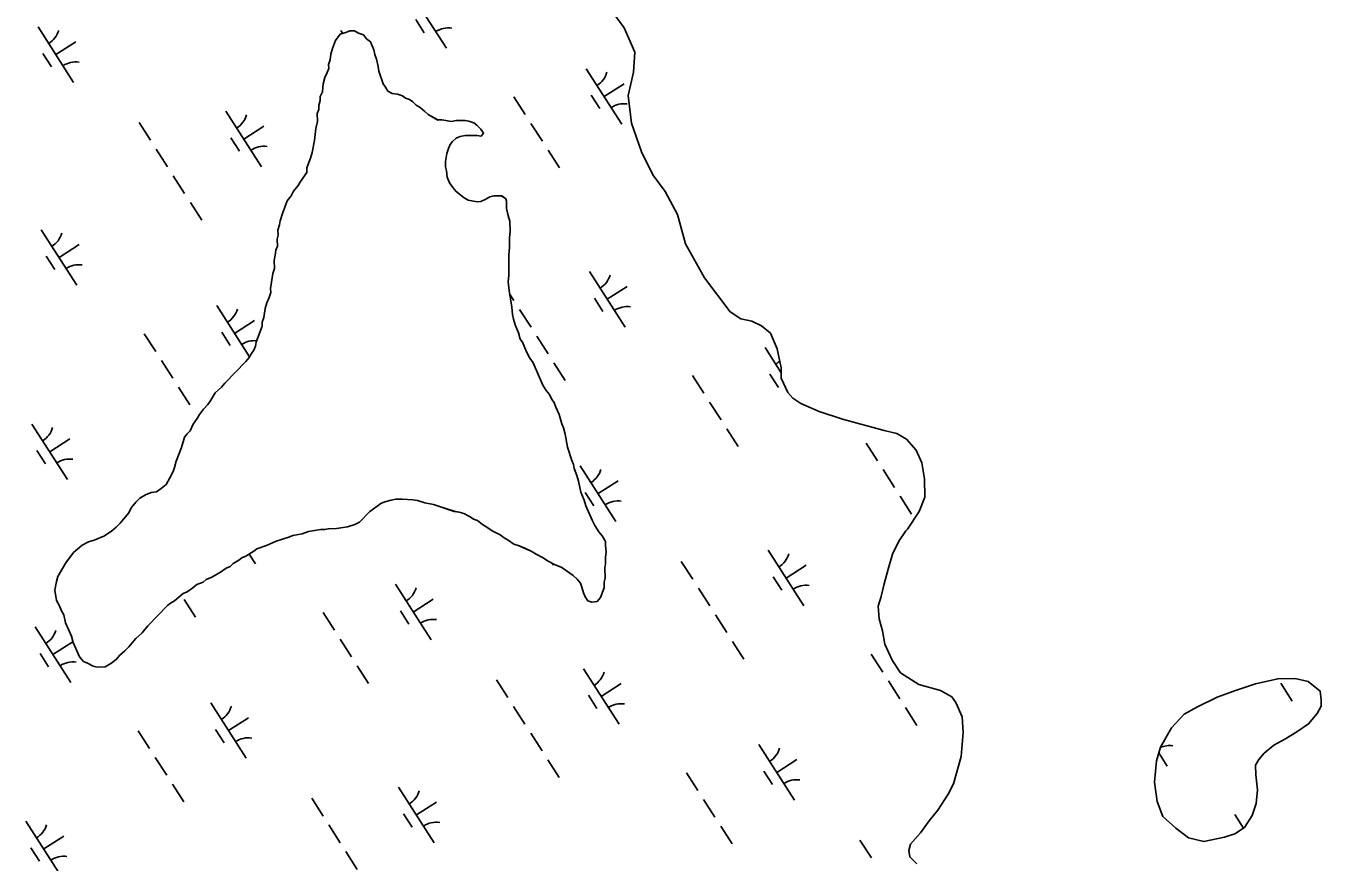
# Model space of a CAD drawing. Extents: x 3962991 to 3983549, y 181631 to 204078.
# Drawn here: x 3975201 to 3976182, y 193687 to 194321 of the extents above; entities that cross this region are included whole.
import ezdxf

# ---------------------------------------------------------------- set-up
doc = ezdxf.new("R2010")
doc.units = 0
doc.layers.add('V-TOPO-SHOR', color=7, linetype='Continuous')
doc.layers.add('V-WETL-SWMP', color=7, linetype='Continuous')

msp = doc.modelspace()

# ---------------------------------------------------------------- linework, layer by layer
at = {"layer": 'V-TOPO-SHOR'}
for points in [[(3975522.13, 194231.26), (3975523.92, 194233.7), (3975526.91, 194236.15), (3975529.92, 194237.39), (3975533.54, 194238.04), (3975542.6, 194238.14), (3975545.63, 194237.58), (3975547.41, 194240.01), (3975545.56, 194243.01), (3975542.51, 194246), (3975540.07, 194247.79), (3975536.43, 194248.95), (3975533.4, 194249.52), (3975526.75, 194249.44), (3975523.13, 194248.8), (3975515.87, 194249.92), (3975512.85, 194249.88), (3975505.54, 194254.03), (3975503.1, 194256.42), (3975499.44, 194259.4), (3975496.4, 194261.18), (3975493.95, 194263.57), (3975491.51, 194265.35), (3975488.48, 194266.52), (3975486.04, 194268.31), (3975482.4, 194269.48), (3975478.16, 194270.03), (3975475.12, 194271.81), (3975473.27, 194274.81), (3975471.43, 194277.21), (3975468.29, 194286.84), (3975467.65, 194290.46), (3975466.38, 194295.88), (3975465.12, 194299.49), (3975464.48, 194303.11), (3975461.99, 194309.13), (3975458.94, 194311.51), (3975456.49, 194314.51), (3975452.85, 194315.67), (3975449.8, 194317.45), (3975446.18, 194317.41), (3975443.17, 194316.16), (3975438.95, 194314.9), (3975435.39, 194310.03), (3975433.04, 194303.96), (3975431.88, 194299.71), (3975431.32, 194295.48), (3975430.16, 194291.84), (3975430.19, 194288.81), (3975429.02, 194285.78), (3975427.25, 194282.13), (3975426.1, 194277.28), (3975425.56, 194271.23), (3975423.79, 194267.58), (3975423.83, 194264.56), (3975422.66, 194260.92), (3975422.7, 194257.9), (3975421.52, 194254.86), (3975421.59, 194248.82), (3975420.45, 194243.37), (3975419.35, 194234.29), (3975417.64, 194225.2), (3975416.48, 194220.96), (3975413.54, 194213.67), (3975413.58, 194210.05), (3975408.83, 194203.34), (3975407.05, 194200.3), (3975403.47, 194196.03), (3975401.7, 194192.38), (3975398.72, 194188.72), (3975395.21, 194179.01), (3975393.46, 194173.55), (3975392.89, 194170.52), (3975391.73, 194166.27), (3975391.77, 194162.65), (3975391.2, 194159.62), (3975391.27, 194154.18), (3975390.09, 194151.14), (3975389.53, 194147.51), (3975388.98, 194143.28), (3975389.05, 194137.23), (3975387.88, 194133.59), (3975386.75, 194126.93), (3975386.2, 194122.09), (3975386.23, 194119.07), (3975385.07, 194115.43), (3975383.31, 194111.18), (3975382.15, 194106.93), (3975381.01, 194100.27), (3975379.85, 194096.63), (3975379.88, 194093.61), (3975376.95, 194086.32), (3975375.19, 194081.46), (3975374.62, 194078.44), (3975373.45, 194075.4), (3975371.66, 194072.96), (3975369.89, 194069.92), (3975367.5, 194066.87), (3975351.38, 194050.36), (3975348.99, 194047.31), (3975344.21, 194043.02)], [(3975532.64, 193951.54), (3975537.5, 193949.18), (3975539.94, 193947.39), (3975542.98, 193946.22), (3975546.64, 193943.24), (3975550.9, 193940.87), (3975553.95, 193938.49), (3975560.03, 193935.54), (3975563.08, 193933.15), (3975566.12, 193931.38), (3975570.39, 193928.41), (3975574.63, 193927.24), (3975578.27, 193925.48), (3975583.74, 193923.12), (3975587.4, 193920.74), (3975592.26, 193918.39), (3975596.52, 193915.41), (3975601.39, 193913.05), (3975606.85, 193910.7), (3975615.39, 193904.75), (3975618.44, 193901.77), (3975620.9, 193898.77), (3975622.14, 193895.77), (3975623.4, 193891.55), (3975624.64, 193888.54), (3975626.49, 193885.54), (3975629.52, 193884.37), (3975633.75, 193885.02), (3975636.13, 193888.07), (3975639.07, 193895.36), (3975639.02, 193899.59), (3975639.59, 193902.62), (3975639.5, 193910.47), (3975640.07, 193913.5), (3975640.01, 193918.34), (3975640.56, 193922.57), (3975639.9, 193927.4), (3975639.87, 193930.42), (3975637.4, 193934.62), (3975634.95, 193937.62), (3975631.87, 193942.42), (3975630.02, 193946.02), (3975625.05, 193957.45), (3975623.79, 193961.67), (3975621.3, 193967.68), (3975619.39, 193976.12), (3975618.13, 193980.34), (3975616.26, 193985.75), (3975615.62, 193988.77), (3975614.37, 193991.78), (3975611.23, 194002.02), (3975609.31, 194011.66), (3975608.04, 194016.48), (3975606.8, 194019.49), (3975604.9, 194026.72), (3975602.42, 194032.13), (3975601.17, 194035.74), (3975599.33, 194038.14), (3975597.47, 194041.74), (3975595.02, 194044.74), (3975592.55, 194048.94), (3975585.1, 194065.78), (3975582.64, 194069.38), (3975580.17, 194074.18), (3975577.06, 194081.4), (3975575.22, 194083.8), (3975573.96, 194088.61), (3975571.47, 194094.63), (3975570.21, 194098.85), (3975569.56, 194102.46), (3975568.9, 194107.9), (3975566.94, 194120.57), (3975566.26, 194127.21), (3975566.8, 194132.05), (3975566.62, 194147.76), (3975567.16, 194153.21), (3975567.08, 194160.46), (3975567.63, 194165.3), (3975567.53, 194173.16), (3975566.27, 194177.38), (3975565, 194182.8), (3975564.94, 194188.24), (3975564.31, 194190.04), (3975561.27, 194192.43), (3975555.22, 194192.36), (3975552.21, 194191.71), (3975549.21, 194189.87), (3975545.6, 194188.01), (3975542.58, 194187.98), (3975535.92, 194189.11), (3975532.88, 194190.89), (3975526.77, 194195.65), (3975524.32, 194198.64), (3975521.86, 194202.24), (3975520, 194206.45), (3975519.34, 194211.28), (3975518.7, 194214.29), (3975518.65, 194218.52), (3975519.79, 194224.58), (3975520.96, 194228.22), (3975522.13, 194231.26)], [(3975344.21, 194043.02), (3975340.05, 194036.33), (3975338.27, 194033.89), (3975335.28, 194030.83), (3975332.31, 194026.57), (3975330.53, 194023.52), (3975327.56, 194019.26), (3975325.2, 194014.39), (3975322.81, 194011.95), (3975321.03, 194009.51), (3975318.7, 194001.63), (3975314.59, 193991.31), (3975313.44, 193986.46), (3975312.27, 193983.42), (3975309.9, 193978.56), (3975306.94, 193973.69), (3975303.35, 193970.62), (3975299.75, 193968.17), (3975295.53, 193967.51), (3975291.32, 193965.65), (3975287.12, 193963.18), (3975284.13, 193960.12), (3975280.55, 193955.85), (3975278.78, 193952.21), (3975274.61, 193947.32), (3975272.22, 193944.27), (3975269.24, 193941.22), (3975265.65, 193938.15), (3975259.65, 193934.46), (3975252.43, 193931.35), (3975248.21, 193930.09), (3975243.41, 193927.62), (3975236.82, 193922.1), (3975230.87, 193914.17), (3975224.95, 193903.83), (3975223.78, 193900.19), (3975222.65, 193893.53), (3975223.95, 193885.69), (3975225.8, 193882.08), (3975227.67, 193877.87), (3975229.52, 193874.87), (3975230.79, 193868.84), (3975235.15, 193858.62), (3975236.41, 193853.8), (3975241.37, 193842.98), (3975244.44, 193839.39), (3975247.47, 193838.21), (3975251.73, 193835.84), (3975254.76, 193835.27), (3975260.8, 193835.35), (3975265, 193837.81), (3975269.2, 193840.88), (3975271.58, 193843.93), (3975275.77, 193847.61), (3975278.75, 193850.66), (3975281.14, 193853.71), (3975284.12, 193856.77), (3975288.91, 193861.06), (3975293.08, 193866.55), (3975308.01, 193881.83), (3975310.4, 193883.67), (3975313.41, 193885.52), (3975319.99, 193891.04), (3975323, 193892.28), (3975327.19, 193895.35), (3975330.19, 193897.8), (3975335, 193899.67), (3975337.4, 193901.51), (3975341.6, 193903.38), (3975344.6, 193905.22), (3975348.21, 193907.08), (3975352.41, 193910.15), (3975355.41, 193911.39), (3975357.8, 193913.84), (3975362, 193916.31), (3975364.4, 193918.15), (3975367.41, 193919.39), (3975373.41, 193923.09), (3975375.8, 193924.93), (3975383.03, 193927.43), (3975390.25, 193930.54), (3975399.88, 193933.67), (3975402.89, 193934.91), (3975410.12, 193936.21), (3975414.94, 193938.08), (3975423.99, 193939.39), (3975427.01, 193939.43), (3975430.02, 193940.07), (3975436.07, 193940.14), (3975444.51, 193941.44), (3975449.93, 193943.32), (3975453.54, 193945.18), (3975461.3, 193953.12), (3975469.69, 193959.27), (3975472.7, 193960.51), (3975477.52, 193961.77), (3975481.14, 193962.42), (3975485.97, 193962.48), (3975493.84, 193961.96), (3975497.47, 193961.4), (3975502.93, 193959.65)], [(3975502.93, 193959.65), (3975509.59, 193958.52), (3975512.63, 193957.35), (3975525.37, 193953.26), (3975529, 193952.7), (3975532.64, 193951.54)]]:
    msp.add_lwpolyline(points, dxfattribs=at)
at = {"layer": 'V-WETL-SWMP'}
for p, q in [((3975492.38, 194346.3), (3975519.36, 194304.21)), ((3975209.9, 194320.48), (3975236.88, 194278.38)), ((3975439.45, 194317.62), (3975440.83, 194315.47)), ((3975496.14, 194326.14), (3975502.61, 194316.04)), ((3975223.39, 194299.43), (3975238.54, 194309.14)), ((3975213.66, 194300.32), (3975220.13, 194290.21)), ((3975625.4, 194288.76), (3975652.39, 194246.66)), ((3975638.9, 194267.71), (3975654.05, 194277.42)), ((3975629.16, 194268.6), (3975635.64, 194258.49)), ((3975570.5, 194267.46), (3975579.13, 194253.99)), ((3975286.47, 194248.05), (3975295.1, 194234.58)), ((3975352.35, 194256.52), (3975379.33, 194214.43)), ((3975365.84, 194235.48), (3975380.99, 194245.19)), ((3975583.45, 194247.26), (3975592.09, 194233.79)), ((3975356.11, 194236.37), (3975362.58, 194226.26)), ((3975299.42, 194227.85), (3975308.05, 194214.38)), ((3975596.4, 194227.05), (3975605.04, 194213.58)), ((3975312.37, 194207.64), (3975321.01, 194194.17)), ((3975325.33, 194187.44), (3975333.96, 194173.97)), ((3975212.32, 194166.75), (3975239.3, 194124.66)), ((3975225.81, 194145.71), (3975240.96, 194155.42)), ((3975216.07, 194146.59), (3975222.55, 194136.49)), ((3975627.82, 194135.03), (3975654.81, 194092.94)), ((3975641.31, 194113.99), (3975656.47, 194123.7)), ((3975567.31, 194118.19), (3975570.57, 194113.09)), ((3975631.58, 194114.87), (3975638.06, 194104.77)), ((3975345.34, 194109.21), (3975370.19, 194070.44)), ((3975574.89, 194106.35), (3975583.53, 194092.88)), ((3975358.83, 194088.16), (3975373.99, 194097.88)), ((3975290.43, 194087.91), (3975299.07, 194074.44)), ((3975349.1, 194089.05), (3975355.57, 194078.95)), ((3975587.85, 194086.15), (3975596.48, 194072.68)), ((3975760.84, 194077.49), (3975773.16, 194058.28)), ((3975303.39, 194067.71), (3975312.02, 194054.24)), ((3975600.8, 194065.94), (3975609.43, 194052.47)), ((3975705.94, 194056.19), (3975714.57, 194042.72)), ((3975764.6, 194057.33), (3975771.08, 194047.23)), ((3975316.34, 194047.5), (3975324.98, 194034.03)), ((3975718.89, 194035.99), (3975727.53, 194022.52)), ((3975205.31, 194019.44), (3975232.29, 193977.34)), ((3975731.85, 194015.78), (3975740.48, 194002.31)), ((3975218.8, 193998.39), (3975233.95, 194008.1)), ((3975837.41, 194005.06), (3975846.05, 193991.6)), ((3975209.07, 193999.28), (3975215.54, 193989.17)), ((3975620.81, 193987.72), (3975647.8, 193945.62)), ((3975850.37, 193984.86), (3975859, 193971.39)), ((3975634.31, 193966.67), (3975649.46, 193976.38)), ((3975624.57, 193967.56), (3975631.05, 193957.45)), ((3975863.32, 193964.66), (3975871.95, 193951.19)), ((3975369.91, 193920.93), (3975374.74, 193913.39)), ((3975697.38, 193915.29), (3975706.02, 193901.82)), ((3975763.26, 193923.77), (3975790.25, 193881.67)), ((3975599.55, 193913.94), (3975600.45, 193912.54)), ((3975776.75, 193902.72), (3975791.91, 193912.43)), ((3975480.78, 193897.94), (3975507.77, 193855.85)), ((3975710.33, 193895.09), (3975718.97, 193881.62)), ((3975767.02, 193903.61), (3975773.5, 193893.5)), ((3975320.74, 193886.4), (3975329.37, 193872.93)), ((3975494.27, 193876.9), (3975509.43, 193886.61)), ((3975425.88, 193876.65), (3975434.51, 193863.18)), ((3975484.54, 193877.78), (3975491.02, 193867.68)), ((3975723.29, 193874.88), (3975731.92, 193861.41)), ((3975207.73, 193865.71), (3975234.71, 193823.62)), ((3975438.83, 193856.44), (3975447.46, 193842.97)), ((3975211.48, 193845.55), (3975217.96, 193835.45)), ((3975221.22, 193844.67), (3975236.27, 193854.32)), ((3975736.24, 193854.68), (3975744.88, 193841.21)), ((3975451.78, 193836.24), (3975460.42, 193822.77)), ((3975841.38, 193844.93), (3975850.02, 193831.46)), ((3975623.23, 193833.99), (3975650.22, 193791.9)), ((3975557.35, 193825.52), (3975565.98, 193812.05)), ((3975636.72, 193812.95), (3975651.88, 193822.66)), ((3975854.33, 193824.72), (3975862.97, 193811.25)), ((3976151.75, 193822.96), (3976160.38, 193809.49)), ((3975340.75, 193808.17), (3975367.73, 193766.08)), ((3975626.99, 193813.83), (3975633.47, 193803.73)), ((3975354.24, 193787.12), (3975369.4, 193796.84)), ((3975570.3, 193805.31), (3975578.94, 193791.84)), ((3975867.29, 193804.52), (3975875.92, 193791.05)), ((3975285.84, 193786.87), (3975294.48, 193773.4)), ((3975344.51, 193788.01), (3975350.98, 193777.91)), ((3975583.26, 193785.11), (3975591.89, 193771.64)), ((3975756.25, 193776.45), (3975783.24, 193734.36)), ((3976059.3, 193770.19), (3976065.72, 193760.18)), ((3975298.8, 193766.67), (3975307.43, 193753.2)), ((3975596.21, 193764.9), (3975604.84, 193751.43)), ((3975769.75, 193755.4), (3975784.9, 193765.12)), ((3975701.35, 193755.15), (3975709.98, 193741.68)), ((3975760.01, 193756.29), (3975766.49, 193746.19)), ((3975311.75, 193746.46), (3975320.39, 193732.99)), ((3975483.2, 193744.22), (3975510.18, 193702.13)), ((3975417.32, 193735.74), (3975425.95, 193722.27)), ((3975496.69, 193723.17), (3975511.84, 193732.89)), ((3975714.3, 193734.95), (3975722.94, 193721.48)), ((3975200.72, 193718.4), (3975227.7, 193676.3)), ((3975486.96, 193724.06), (3975493.43, 193713.96)), ((3976116.85, 193723.43), (3976123.42, 193713.19)), ((3975430.27, 193715.54), (3975438.91, 193702.07)), ((3975727.26, 193714.74), (3975735.89, 193701.27)), ((3975204.48, 193698.24), (3975210.95, 193688.13)), ((3975214.21, 193697.35), (3975229.36, 193707.06)), ((3975832.82, 193704.02), (3975841.46, 193690.56)), ((3975443.22, 193695.34), (3975451.86, 193681.87))]:
    msp.add_line(p, q, dxfattribs=at)
for points in [[(3975644.24, 194333.02), (3975654.07, 194319.83), (3975662.14, 194301.19), (3975661.11, 194286.07), (3975657.08, 194268.49), (3975659.75, 194247.37), (3975667.25, 194225.7), (3975675.92, 194208.27), (3975685.13, 194195.69), (3975694.4, 194178.27), (3975700.7, 194155.98), (3975714.9, 194130.15), (3975734.54, 194104.39), (3975742.46, 194099.05), (3975750.95, 194097.33), (3975758.24, 194093.79), (3975764.95, 194088.43)], [(3975545.63, 194237.58), (3975547.41, 194240.01), (3975545.56, 194243.01), (3975542.51, 194246), (3975540.07, 194247.79), (3975536.43, 194248.95), (3975533.4, 194249.52), (3975526.75, 194249.44), (3975523.13, 194248.8), (3975515.87, 194249.92), (3975512.85, 194249.89), (3975505.54, 194254.03), (3975503.1, 194256.42), (3975499.44, 194259.4), (3975496.4, 194261.18), (3975493.95, 194263.57), (3975491.51, 194265.35), (3975488.48, 194266.52), (3975486.04, 194268.31), (3975482.4, 194269.48), (3975478.16, 194270.03), (3975475.12, 194271.81), (3975473.27, 194274.81), (3975471.43, 194277.21), (3975468.29, 194286.84), (3975467.65, 194290.46), (3975466.38, 194295.88), (3975465.12, 194299.49), (3975464.48, 194303.11), (3975461.99, 194309.13), (3975458.94, 194311.51), (3975456.49, 194314.51), (3975452.85, 194315.67), (3975449.81, 194317.45), (3975446.18, 194317.41), (3975443.17, 194316.16), (3975438.96, 194314.9), (3975435.39, 194310.03), (3975433.04, 194303.96), (3975431.88, 194299.71), (3975431.32, 194295.48), (3975430.16, 194291.83), (3975430.19, 194288.81), (3975429.02, 194285.78), (3975427.25, 194282.13), (3975426.1, 194277.28), (3975425.56, 194271.23), (3975423.79, 194267.58), (3975423.83, 194264.56), (3975422.66, 194260.92), (3975422.7, 194257.9), (3975421.52, 194254.86), (3975421.59, 194248.82), (3975420.45, 194243.37), (3975419.35, 194234.29), (3975417.64, 194225.2), (3975416.48, 194220.96), (3975413.54, 194213.67), (3975413.58, 194210.05), (3975408.83, 194203.34), (3975407.05, 194200.3), (3975403.47, 194196.03), (3975401.7, 194192.38), (3975398.72, 194188.72), (3975395.21, 194179.01), (3975393.46, 194173.55), (3975392.89, 194170.52), (3975391.73, 194166.27), (3975391.77, 194162.65), (3975391.2, 194159.62), (3975391.27, 194154.18), (3975390.09, 194151.14), (3975389.53, 194147.51), (3975388.98, 194143.27), (3975389.05, 194137.23), (3975387.88, 194133.59), (3975386.75, 194126.93), (3975386.2, 194122.09), (3975386.23, 194119.07), (3975385.07, 194115.43), (3975383.31, 194111.18), (3975382.15, 194106.93), (3975381.02, 194100.27), (3975379.85, 194096.63), (3975379.88, 194093.61), (3975376.95, 194086.32), (3975375.19, 194081.46), (3975374.62, 194078.43), (3975373.45, 194075.4), (3975371.66, 194072.96), (3975369.89, 194069.92), (3975367.5, 194066.87), (3975351.38, 194050.36), (3975348.99, 194047.31), (3975344.21, 194043.02), (3975340.06, 194036.33), (3975338.27, 194033.89), (3975335.28, 194030.83), (3975332.31, 194026.57), (3975330.53, 194023.52), (3975327.56, 194019.26)], [(3975523.92, 194233.7), (3975526.91, 194236.15), (3975529.92, 194237.39), (3975533.54, 194238.04), (3975542.6, 194238.14), (3975545.63, 194237.58)], [(3975537.5, 193949.18), (3975539.94, 193947.39), (3975542.98, 193946.22), (3975546.64, 193943.24), (3975550.9, 193940.87), (3975553.95, 193938.49), (3975560.03, 193935.54), (3975563.08, 193933.15), (3975566.12, 193931.38), (3975570.39, 193928.4), (3975574.63, 193927.24), (3975578.28, 193925.47), (3975583.74, 193923.12), (3975587.4, 193920.74), (3975592.26, 193918.38), (3975596.53, 193915.41), (3975601.39, 193913.05), (3975606.85, 193910.7), (3975615.39, 193904.75), (3975618.44, 193901.77), (3975620.9, 193898.77), (3975622.14, 193895.77), (3975623.4, 193891.55), (3975624.64, 193888.54), (3975626.49, 193885.54), (3975629.52, 193884.37), (3975633.75, 193885.02), (3975636.13, 193888.07), (3975639.07, 193895.36), (3975639.02, 193899.59), (3975639.59, 193902.62), (3975639.5, 193910.47), (3975640.06, 193913.5), (3975640.01, 193918.34), (3975640.56, 193922.57), (3975639.9, 193927.4), (3975639.87, 193930.42), (3975637.4, 193934.62), (3975634.95, 193937.62), (3975631.87, 193942.42), (3975630.02, 193946.02), (3975625.05, 193957.45), (3975623.79, 193961.67), (3975621.3, 193967.68), (3975619.39, 193976.12), (3975618.13, 193980.34), (3975616.26, 193985.75), (3975615.62, 193988.77), (3975614.37, 193991.78), (3975611.23, 194002.01), (3975609.31, 194011.66), (3975608.04, 194016.48), (3975606.8, 194019.49), (3975604.9, 194026.72), (3975602.42, 194032.13), (3975601.17, 194035.74), (3975599.33, 194038.14), (3975597.47, 194041.74), (3975595.02, 194044.74), (3975592.55, 194048.94), (3975585.1, 194065.78), (3975582.64, 194069.38), (3975580.17, 194074.18), (3975577.06, 194081.4), (3975575.22, 194083.8), (3975573.96, 194088.61), (3975571.47, 194094.63), (3975570.21, 194098.85), (3975569.56, 194102.46), (3975568.9, 194107.9), (3975566.94, 194120.57), (3975566.25, 194127.21), (3975566.8, 194132.05), (3975566.62, 194147.76), (3975567.16, 194153.21), (3975567.08, 194160.46), (3975567.62, 194165.3), (3975567.53, 194173.16), (3975566.27, 194177.37), (3975565, 194182.8), (3975564.94, 194188.24), (3975564.31, 194190.04), (3975561.26, 194192.43), (3975555.22, 194192.36), (3975552.21, 194191.72), (3975549.21, 194189.87), (3975545.6, 194188.01), (3975542.58, 194187.98), (3975535.92, 194189.11), (3975532.88, 194190.89), (3975526.77, 194195.65), (3975524.32, 194198.64), (3975521.86, 194202.24), (3975520, 194206.45), (3975519.34, 194211.28), (3975518.7, 194214.29), (3975518.65, 194218.52), (3975519.79, 194224.58), (3975520.96, 194228.22), (3975522.13, 194231.26), (3975523.92, 194233.7)], [(3975764.95, 194088.43), (3975769.93, 194076.4), (3975773.12, 194061.93), (3975773.21, 194054.08), (3975778.17, 194043.25), (3975781.84, 194039.07), (3975787.94, 194034.9), (3975801.91, 194029.02), (3975819.5, 194023.18), (3975851.03, 194014.49), (3975860.73, 194012.18), (3975868.03, 194008.04), (3975875.38, 193999.66), (3975879.73, 193990.04), (3975881.68, 193977.98), (3975881.84, 193964.08), (3975877.74, 193953.15), (3975868.83, 193939.75), (3975867.63, 193938.52), (3975862.29, 193930.61), (3975857.56, 193920.88), (3975854.07, 193909.36), (3975851.18, 193898.44), (3975848.87, 193888.74), (3975846.54, 193881.46), (3975847.26, 193871.8), (3975849.78, 193862.77), (3975851.71, 193852.51), (3975857.29, 193840.49), (3975863.45, 193830.89), (3975877.45, 193821.99), (3975893.83, 193817.35), (3975902.34, 193812.61), (3975905.41, 193808.41), (3975910.37, 193797.59), (3975911.12, 193785.51), (3975909.52, 193767.36), (3975903.71, 193746.74), (3975899.58, 193738.84), (3975891.86, 193726.66), (3975885.3, 193718.73), (3975878.76, 193709.58), (3975871, 193701.03), (3975869.85, 193696.18), (3975870.51, 193691.36), (3975876.01, 193685.98)], [(3975327.56, 194019.26), (3975325.2, 194014.4), (3975322.81, 194011.95), (3975321.03, 194009.51), (3975318.7, 194001.63), (3975314.59, 193991.3), (3975313.44, 193986.46), (3975312.26, 193983.42), (3975309.9, 193978.56), (3975306.94, 193973.69), (3975303.35, 193970.62), (3975299.75, 193968.17), (3975295.53, 193967.51), (3975291.32, 193965.65), (3975287.12, 193963.18), (3975284.13, 193960.12), (3975280.55, 193955.85), (3975278.78, 193952.21), (3975274.61, 193947.32), (3975272.23, 193944.27), (3975269.24, 193941.21), (3975265.65, 193938.15), (3975259.65, 193934.46), (3975252.43, 193931.35), (3975248.21, 193930.09), (3975243.41, 193927.62), (3975236.82, 193922.1), (3975230.87, 193914.17), (3975224.95, 193903.83), (3975223.78, 193900.19), (3975222.65, 193893.53), (3975223.95, 193885.69), (3975225.81, 193882.08), (3975227.67, 193877.87), (3975229.52, 193874.87), (3975230.79, 193868.84), (3975235.15, 193858.62), (3975236.41, 193853.8), (3975241.37, 193842.98), (3975244.44, 193839.39), (3975247.47, 193838.21), (3975251.73, 193835.84), (3975254.76, 193835.27), (3975260.8, 193835.35), (3975265, 193837.81), (3975269.2, 193840.88), (3975271.58, 193843.93), (3975275.77, 193847.61), (3975278.75, 193850.66), (3975281.14, 193853.71), (3975284.12, 193856.77), (3975288.91, 193861.06), (3975293.08, 193866.55), (3975308.01, 193881.83), (3975310.4, 193883.67), (3975313.41, 193885.52), (3975319.99, 193891.04), (3975323, 193892.28), (3975327.19, 193895.35), (3975330.19, 193897.8), (3975335, 193899.67), (3975337.4, 193901.51), (3975341.6, 193903.38), (3975344.6, 193905.22), (3975348.21, 193907.08), (3975352.41, 193910.15), (3975355.41, 193911.39), (3975357.8, 193913.84), (3975362, 193916.31), (3975364.4, 193918.15), (3975367.41, 193919.39), (3975373.41, 193923.09), (3975375.81, 193924.93), (3975383.03, 193927.43), (3975390.25, 193930.54), (3975399.88, 193933.67), (3975402.89, 193934.92), (3975410.12, 193936.21), (3975414.94, 193938.08), (3975423.99, 193939.39), (3975427.01, 193939.43), (3975430.02, 193940.07), (3975436.07, 193940.14), (3975444.52, 193941.44), (3975449.93, 193943.32), (3975453.54, 193945.18), (3975461.3, 193953.12), (3975469.69, 193959.27), (3975472.7, 193960.51), (3975477.52, 193961.77), (3975481.14, 193962.42), (3975485.97, 193962.48), (3975493.84, 193961.96), (3975497.47, 193961.4), (3975502.93, 193959.65), (3975509.59, 193958.52), (3975512.63, 193957.35), (3975525.37, 193953.27), (3975529, 193952.7), (3975532.64, 193951.54), (3975537.5, 193949.18)]]:
    msp.add_lwpolyline(points, dxfattribs=at)
msp.add_lwpolyline([(3976062.35, 193722), (3976057.99, 193733.43), (3976056.01, 193747.91), (3976057.63, 193764.25), (3976060.53, 193774.56), (3976068.83, 193789.16), (3976078.38, 193799.55), (3976088.58, 193805.11), (3976103.61, 193812.53), (3976117.45, 193817.53), (3976132.5, 193822.54), (3976149.38, 193826.36), (3976162.68, 193826.52), (3976172.38, 193824.21), (3976181.52, 193817.07), (3976182.21, 193810.43), (3976182.26, 193805.59), (3976179.3, 193800.12), (3976172.75, 193792.18), (3976163.75, 193786.04), (3976154.75, 193780.49), (3976146.34, 193776.16), (3976139.16, 193770.04), (3976134.99, 193765.15), (3976132.62, 193760.89), (3976132.7, 193753.64), (3976134.04, 193742.17), (3976132.96, 193731.89), (3976130.04, 193722.79), (3976124.1, 193713.65), (3976116.91, 193708.73), (3976109.08, 193706.22), (3976093.4, 193703.02), (3976081.88, 193705.9), (3976072.13, 193713.04)], close=True, dxfattribs=at)
for centre, start, end in [((3975208.68, 194322.81), 301.89187, 343.43553), ((3975520.98, 194302.13), 81.89186, 123.43552), ((3975238.5, 194276.3), 81.89186, 123.43552), ((3975624.19, 194291.09), 301.89187, 343.43553), ((3975654, 194244.58), 81.89186, 123.43552), ((3975351.13, 194258.86), 301.89187, 343.43553), ((3975380.95, 194212.35), 81.89186, 123.43552), ((3975211.1, 194169.09), 301.89187, 343.43553), ((3975240.92, 194122.58), 81.89186, 123.43552), ((3975626.61, 194137.37), 301.89187, 343.43553), ((3975344.12, 194111.54), 301.89187, 343.43553), ((3975656.42, 194090.86), 81.89186, 123.43552), ((3975373.94, 194065.04), 84.61039, 123.43552), ((3975759.63, 194079.83), 301.89187, 314.35193), ((3975204.09, 194021.77), 301.89187, 343.43553), ((3975233.91, 193975.26), 81.89186, 123.43552), ((3975619.6, 193990.05), 301.89187, 343.43553), ((3975649.41, 193943.55), 81.89186, 123.43552), ((3975762.05, 193926.1), 301.89187, 343.43553), ((3975479.57, 193900.28), 301.89187, 343.43553), ((3975791.86, 193879.59), 81.89186, 123.43552), ((3975509.38, 193853.77), 81.89186, 123.43552), ((3975206.51, 193868.05), 301.89187, 343.43553), ((3975236.33, 193821.54), 81.89186, 123.43552), ((3975622.02, 193836.33), 301.89187, 343.43553), ((3975651.83, 193789.82), 81.89186, 123.43552), ((3975339.53, 193810.5), 301.89187, 343.43553), ((3975369.35, 193764), 81.89186, 123.43552), ((3975755.04, 193778.79), 301.89187, 343.43553), ((3976067.34, 193758.1), 81.89186, 112.92609), ((3975784.85, 193732.28), 81.89186, 123.43552), ((3975481.98, 193746.55), 301.89187, 343.43553), ((3975199.5, 193720.73), 301.89187, 343.43553), ((3975511.8, 193700.05), 81.89186, 123.43552), ((3975229.32, 193674.22), 81.89186, 123.43552)]:
    msp.add_arc(centre, 17.62, start, end, dxfattribs=at)

doc.saveas('drawing.dxf')
